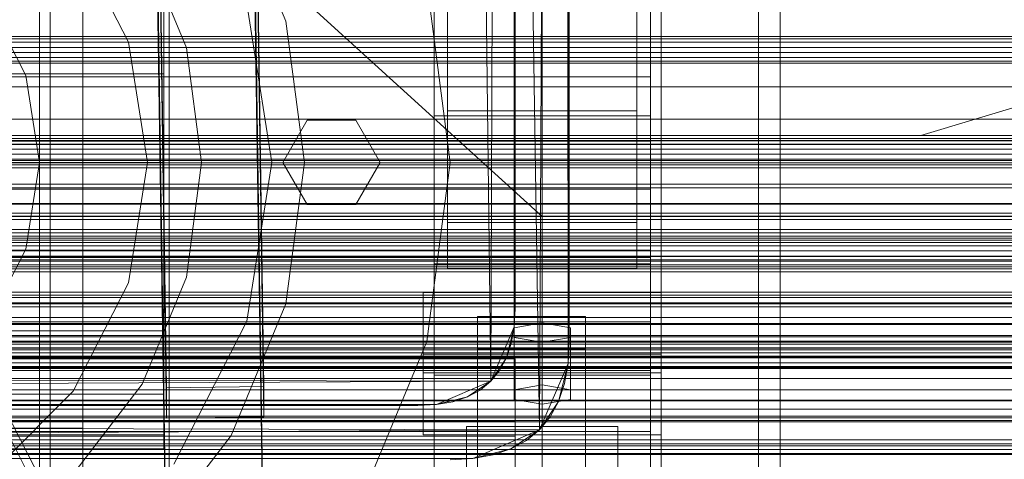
# Model space of a CAD drawing. Header units: millimetres. Extents: x -4395 to 65662, y -65530 to 6847.
# Tile 307 of 656: x 333 to 515, y -34305 to -34224. Entities that reach past the tile are written whole.
import ezdxf

# ---------------------------------------------------------------- set-up
doc = ezdxf.new("R2010")
doc.units = ezdxf.units.MM
for name, color, linetype, lineweight in [('COTAS_O', 1, 'Continuous', 0), ('COTAS_P', 1, 'Continuous', 0), ('frontal_briquetadora', 7, 'Continuous', 0), ('frontal_C01', 7, 'Continuous', 0), ('frontal_C02', 7, 'Continuous', 0), ('frontal_C03', 7, 'Continuous', 0), ('frontal_mezcladora', 7, 'Continuous', 0), ('frontal_secador', 7, 'Continuous', 0)]:
    doc.layers.add(name, color=color, linetype=linetype, lineweight=lineweight)
doc.dimstyles.new('R19_100', dxfattribs={"dimtxt": 250, "dimasz": 150, "dimexe": 150, "dimexo": 80, "dimgap": 100, "dimtad": 1, "dimtih": 1, "dimtoh": 1, "dimdsep": 46, "dimcen": 0.09, "dimadec": 0, "dimazin": 0, "dimtfac": 1, "dimtdec": 4, "dimtofl": 0, "dimtmove": 0, "dimatfit": 3, "dimfxl": 1, "dimtolj": 1, "dimtzin": 0, "dimarcsym": 0})

# ---------------------------------------------------------------- blocks, each defined once
blk = doc.blocks.new('DIM_R33_43')
at = {"layer": 'COTAS_O'}
for p, q in [((-1725, -33700), (-1575, -33655)), ((1725, -33700), (1575, -33655)), ((-1725, -34400), (-1725, -33700)), ((-1725, -33700), (1725, -33700)), ((-1725, -33700), (-1575, -33745)), ((1725, -33700), (1575, -33745)), ((1725, -34400), (1725, -33700))]:
    blk.add_line(p, q, dxfattribs=at)
blk.add_text('3450 O', height=250, dxfattribs=at).set_placement((0, -33600))
blk = doc.blocks.new('DIM_R33_44')
at = {"layer": 'COTAS_P'}
for p, q in [((-150, -32200), (550, -32200)), ((550, -32200), (505, -32350)), ((550, -34800), (550, -32200)), ((550, -32200), (595, -32350)), ((550, -34800), (505, -34650)), ((550, -34800), (595, -34650)), ((-150, -34800), (550, -34800))]:
    blk.add_line(p, q, dxfattribs=at)
blk.add_text('2600 P', height=250, rotation=90, dxfattribs=at).set_placement((450, -33500))
blk = doc.blocks.new('DIM_R33_47')
at = {"layer": 'COTAS_O'}
for p, q in [((-650, -34200), (-500, -34155)), ((650, -34200), (500, -34155)), ((-650, -34900), (-650, -34200)), ((-650, -34200), (650, -34200)), ((-650, -34200), (-500, -34245)), ((650, -34200), (500, -34245)), ((650, -34900), (650, -34200))]:
    blk.add_line(p, q, dxfattribs=at)
blk.add_text('1300 O', height=250, dxfattribs=at).set_placement((0, -34100))

msp = doc.modelspace()

# ---------------------------------------------------------------- linework, layer by layer
at = {"layer": 'frontal_briquetadora'}
for p, q in [((430, -34260), (430, -33820)), ((430, -34680), (430, -33820)), ((210, -34060), (430, -34260)), ((210, -34060), (430, -34490)), ((210, -34060), (430, -34496)), ((430, -34060), (430, -34490)), ((430, -34260), (430, -34060)), ((430, -34060), (430, -34496)), ((430, -34060), (430, -34305)), ((430, -34236.709), (430, -34218.263)), ((452, -34236.709), (452, -34218.263)), ((452, -34238.153), (452, -34221.304)), ((430, -34255.714), (430, -34236.709)), ((452, -34255.714), (452, -34236.709)), ((452, -34256.258), (452, -34238.153)), ((430, -34275), (430, -34255.714)), ((452, -34275), (452, -34255.714)), ((452, -34275), (452, -34256.258)), ((210, -34260), (430, -34260)), ((430, -34260), (430, -34305)), ((430, -34680), (430, -34260)), ((430, -34496), (430, -34260)), ((452, -34267.964), (452, -34266.226)), ((452, -34271.095), (452, -34267.964)), ((750, -34270.216), (200, -34270.216)), ((452, -34275), (452, -34271.095)), ((750, -34275), (200, -34275)), ((210, -34275), (452, -34275)), ((452, -34275), (430, -34275)), ((430, -34275), (430, -34294.286)), ((452, -34275), (452, -34278.905)), ((452, -34275), (452, -34293.742)), ((452, -34275), (452, -34294.286)), ((452, -34278.905), (452, -34282.036)), ((750, -34279.784), (200, -34279.784)), ((452, -34282.036), (452, -34283.774)), ((452, -34293.742), (452, -34311.847)), ((430, -34294.286), (430, -34313.291)), ((452, -34294.286), (452, -34313.291))]:
    msp.add_line(p, q, dxfattribs=at)
at = {"layer": 'frontal_C01'}
for p, q in [((410, -34241.377), (410, -33902.673)), ((450, -33902.673), (450, -34241.377)), ((410, -34289.344), (410, -33950.64)), ((450, -34289.344), (450, -33950.64)), ((410, -34306.67), (410, -33967.966)), ((450, -33967.966), (450, -34306.67)), ((412.5, -34261.127), (412.5, -33982.919)), ((447.5, -33982.919), (447.5, -34261.127)), ((412.5, -34269.595), (412.5, -33991.386)), ((447.5, -34269.595), (447.5, -33991.386)), ((410, -34345.044), (410, -34006.339)), ((450, -34345.044), (450, -34006.339)), ((360.514, -34291.696), (357.646, -34097.321)), ((375.644, -34097.077), (378.512, -34291.452)), ((378.512, -34297.097), (375.644, -34102.722)), ((360.514, -34297.342), (357.646, -34102.966)), ((450, -34241.377), (410, -34241.377)), ((410, -34241.377), (410, -34289.344)), ((410, -34580.082), (410, -34241.377)), ((450, -34289.344), (450, -34241.377)), ((450, -34241.377), (450, -34580.082)), ((-450, -34254.919), (450, -34254.919)), ((450, -34254.919), (450, -34266.209)), ((450, -34254.919), (450, -34288.496)), ((447.5, -34261.127), (412.5, -34261.127)), ((412.5, -34261.127), (412.5, -34269.595)), ((447.5, -34269.595), (447.5, -34261.127)), ((450, -34266.209), (-450, -34266.209)), ((450, -34299.786), (450, -34266.209)), ((412.5, -34269.595), (447.5, -34269.595)), ((-425, -34286.334), (425, -34286.334)), ((425, -34286.334), (425, -34300.673)), ((425, -34286.334), (425, -34297.846)), ((450, -34288.496), (-450, -34288.496)), ((450, -34299.786), (450, -34288.496)), ((410, -34289.344), (450, -34289.344)), ((410, -34628.049), (410, -34289.344)), ((450, -34628.049), (450, -34289.344)), ((378.512, -34291.452), (360.514, -34291.696)), ((360.514, -34291.696), (360.514, -34297.342)), ((378.512, -34297.097), (378.512, -34291.452)), ((360.514, -34297.342), (378.512, -34297.097)), ((425, -34297.846), (-425, -34297.846)), ((416, -34307.331), (416, -34298.863)), ((416, -34298.863), (444, -34298.863)), ((416, -34389.88), (416, -34298.863)), ((425, -34312.185), (425, -34297.846)), ((444, -34298.863), (444, -34307.331)), ((444, -34298.863), (444, -34389.88)), ((-450, -34299.786), (450, -34299.786)), ((425, -34300.673), (-425, -34300.673)), ((425, -34312.185), (425, -34300.673))]:
    msp.add_line(p, q, dxfattribs=at)
at = {"layer": 'frontal_C02'}
for p, q in [((410, -34268.769), (410, -33911.107)), ((450, -34268.769), (450, -33911.107)), ((470, -35988), (470, -34033.402)), ((474, -35988), (474, -34033.402)), ((410, -34402.112), (410, -34044.45)), ((450, -34044.45), (450, -34402.112)), ((412.5, -34240.435), (412.5, -34059.07)), ((447.5, -34059.07), (447.5, -34240.435)), ((412.5, -34249.376), (412.5, -34068.012)), ((447.5, -34249.376), (447.5, -34068.012)), ((410, -34440.294), (410, -34082.632)), ((450, -34440.294), (450, -34082.632)), ((360.514, -34325.376), (357.646, -34131.971)), ((375.644, -34131.727), (378.512, -34325.132)), ((360.514, -34331.337), (357.646, -34137.932)), ((378.512, -34331.094), (375.644, -34137.689)), ((410, -34221.042), (410, -34268.769)), ((410, -34578.704), (410, -34221.042)), ((450, -34268.769), (450, -34221.042)), ((450, -34221.042), (450, -34578.704)), ((-450, -34234.172), (450, -34234.172)), ((450, -34234.172), (450, -34246.094)), ((450, -34234.172), (450, -34267.581)), ((447.5, -34240.435), (412.5, -34240.435)), ((412.5, -34240.435), (412.5, -34249.376)), ((447.5, -34249.376), (447.5, -34240.435)), ((450, -34246.094), (-450, -34246.094)), ((450, -34279.503), (450, -34246.094)), ((412.5, -34249.376), (447.5, -34249.376)), ((450, -34267.581), (-450, -34267.581)), ((450, -34279.503), (450, -34267.581)), ((410, -34268.769), (450, -34268.769)), ((410, -34626.431), (410, -34268.769)), ((450, -34626.431), (450, -34268.769)), ((408, -34288.94), (408, -34274.037)), ((408, -34274.037), (452, -34274.037)), ((408, -34285.492), (408, -34274.037)), ((452, -34274.037), (452, -34288.94)), ((452, -34274.037), (452, -34285.492)), ((-450, -34279.503), (450, -34279.503)), ((418, -34284.469), (418, -34278.508)), ((418, -34278.508), (438, -34278.508)), ((418, -34422.539), (418, -34278.508)), ((438, -34278.508), (438, -34284.469)), ((438, -34278.508), (438, -34422.539)), ((430, -34279.7), (424.804, -34280.595)), ((424.804, -34280.595), (424.804, -34282.383)), ((424.804, -34292.049), (424.804, -34280.595)), ((435.196, -34280.595), (430, -34279.7)), ((430, -34291.155), (430, -34279.7)), ((435.196, -34282.383), (435.196, -34280.595)), ((435.196, -34292.049), (435.196, -34280.595)), ((424.804, -34282.383), (430, -34283.277)), ((424.804, -34293.838), (424.804, -34282.383)), ((430, -34283.277), (435.196, -34282.383)), ((435.196, -34293.838), (435.196, -34282.383)), ((438, -34284.469), (418, -34284.469)), ((418, -34284.469), (418, -34428.5)), ((430, -34283.277), (430, -34294.732)), ((438, -34428.5), (438, -34284.469)), ((452, -34285.492), (408, -34285.492)), ((408, -34285.492), (408, -34300.395)), ((452, -34300.395), (452, -34285.492)), ((452, -34288.94), (408, -34288.94)), ((408, -34288.94), (408, -34300.395)), ((452, -34300.395), (452, -34288.94)), ((424.804, -34292.049), (430, -34291.155)), ((424.804, -34293.838), (424.804, -34292.049)), ((430, -34291.155), (435.196, -34292.049)), ((435.196, -34292.049), (435.196, -34293.838)), ((430, -34294.732), (424.804, -34293.838)), ((435.196, -34293.838), (430, -34294.732)), ((408, -34300.395), (452, -34300.395))]:
    msp.add_line(p, q, dxfattribs=at)
at = {"layer": 'frontal_C03'}
for p, q in [((1270, -34226.718), (-1230, -34226.718)), ((1270, -34227.104), (-1230, -34227.104)), ((1270, -34227.77), (-1230, -34227.77)), ((-1230, -34228.702), (1270, -34228.702)), ((1270, -34229.644), (-1230, -34229.644)), ((1270, -34230.576), (-1230, -34230.576)), ((1270, -34231.242), (-1230, -34231.242)), ((1270, -34231.628), (-1230, -34231.628)), ((1270, -34245.559), (-1230, -34245.559)), ((1270, -34245.945), (-1230, -34245.945)), ((1270, -34246.611), (-1230, -34246.611)), ((-1230, -34247.543), (1270, -34247.543)), ((1270, -34248.485), (-1230, -34248.485)), ((1270, -34249.417), (-1230, -34249.417)), ((1270, -34250.083), (-1230, -34250.083)), ((1270, -34250.469), (-1230, -34250.469)), ((1270, -34264.4), (-1230, -34264.4)), ((1270, -34264.786), (-1230, -34264.786)), ((1270, -34265.452), (-1230, -34265.452)), ((-1230, -34266.384), (1270, -34266.384)), ((1270, -34267.326), (-1230, -34267.326)), ((1270, -34268.258), (-1230, -34268.258)), ((1270, -34268.924), (-1230, -34268.924)), ((1270, -34269.31), (-1230, -34269.31)), ((1270, -34283.241), (-1230, -34283.241)), ((1270, -34283.627), (-1230, -34283.627)), ((1270, -34284.293), (-1230, -34284.293)), ((-1230, -34285.225), (1270, -34285.225)), ((1270, -34286.167), (-1230, -34286.167)), ((1270, -34287.099), (-1230, -34287.099)), ((1270, -34287.765), (-1230, -34287.765)), ((1270, -34288.151), (-1230, -34288.151)), ((1270, -34302.081), (-1230, -34302.081)), ((1270, -34302.468), (-1230, -34302.468)), ((1270, -34303.134), (-1230, -34303.134)), ((-1230, -34304.066), (1270, -34304.066))]:
    msp.add_line(p, q, dxfattribs=at)
at = {"layer": 'frontal_mezcladora'}
for p, q in [((339, -34456.719), (339, -34036.719)), ((361, -34036.719), (361, -34456.719)), ((339, -34483.281), (339, -34063.281)), ((361, -34483.281), (361, -34063.281)), ((337, -34076.07), (337, -34509.163)), ((337, -34526.414), (337, -34093.321)), ((345, -34250), (345, -34200.824)), ((372.469, -34199.5), (382.559, -34223.859)), ((343.249, -34207.679), (353.476, -34227.751)), ((356.014, -34209), (364.206, -34228.777)), ((408.639, -34216.871), (413, -34250)), ((327.069, -34219.435), (334.455, -34233.931)), ((360, -34233.622), (360, -34218.847)), ((375.35, -34220.643), (380, -34250)), ((382.559, -34223.859), (386, -34250)), ((353.476, -34227.751), (357, -34250)), ((364.206, -34228.777), (367, -34250)), ((260, -34233.622), (360, -34233.622)), ((334.455, -34233.931), (337, -34250)), ((360, -34250), (360, -34233.622)), ((382, -34250), (386.5, -34242.206)), ((386.5, -34242.206), (395.5, -34242.206)), ((395.5, -34242.206), (400, -34250)), ((360, -34250), (260, -34250)), ((345, -34250), (280, -34250)), ((337, -34250), (334.455, -34266.069)), ((345, -34250), (345, -34299.176)), ((357, -34250), (353.476, -34272.249)), ((360, -34250), (360, -34266.378)), ((367, -34250), (364.206, -34271.223)), ((380, -34250), (375.35, -34279.357)), ((386.5, -34257.794), (382, -34250)), ((386, -34250), (382.559, -34276.141)), ((400, -34250), (395.5, -34257.794)), ((413, -34250), (408.639, -34283.129)), ((395.5, -34257.794), (386.5, -34257.794)), ((260, -34266.378), (360, -34266.378)), ((334.455, -34266.069), (327.069, -34280.565)), ((360, -34266.378), (360, -34281.153)), ((353.476, -34272.249), (343.249, -34292.321)), ((364.206, -34271.223), (356.014, -34291)), ((382.559, -34276.141), (372.469, -34300.5)), ((375.35, -34279.357), (361.857, -34305.84)), ((260, -34281.153), (360, -34281.153)), ((360, -34281.153), (360, -34292.878)), ((408.639, -34283.129), (395.851, -34314)), ((343.249, -34292.321), (327.321, -34308.249)), ((356.014, -34291), (342.983, -34307.983)), ((260, -34292.878), (360, -34292.878)), ((360, -34292.878), (360, -34300.406)), ((280, -34299.176), (345, -34299.176)), ((345, -34299.176), (345, -34345)), ((260, -34300.406), (360, -34300.406)), ((372.469, -34300.5), (356.418, -34321.418)), ((360, -34300.406), (360, -34303)), ((260, -34303), (360, -34303))]:
    msp.add_line(p, q, dxfattribs=at)
at = {"layer": 'frontal_secador'}
for p, q in [((429.5, -34299.5), (413, -33215)), ((420.5, -34290.5), (407, -33225)), ((429.5, -34299.5), (434.12, -33229.08)), ((434.78, -34287.18), (434.12, -33229.08)), ((420.5, -34290.5), (424.28, -33236.52)), ((424.82, -34280.42), (424.28, -33236.52)), ((434.78, -34287.18), (435, -33237)), ((435, -33237), (435, -34283)), ((424.82, -34280.42), (425, -33243)), ((425, -33243), (425, -34277)), ((-1250, -34236), (1250, -34236)), ((-1250, -34242), (1250, -34242)), ((-1250, -34245), (1250, -34245)), ((1250, -34246), (-1250, -34246)), ((-1250, -34246.659), (1250, -34246.659)), ((1250, -34249.659), (-1250, -34249.659)), ((-1250, -34251), (1250, -34251)), ((1250, -34254), (-1250, -34254)), ((-1250, -34254.728), (1250, -34254.728)), ((-1250, -34257.588), (1250, -34257.588)), ((1250, -34257.611), (-1250, -34257.611)), ((1250, -34257.728), (-1250, -34257.728)), ((-1250, -34259.387), (1250, -34259.387)), ((1250, -34259.918), (-1250, -34259.918)), ((-1250, -34260), (1250, -34260)), ((1250, -34260.588), (-1250, -34260.588)), ((1250, -34262.387), (-1250, -34262.387)), ((1250, -34263), (-1250, -34263)), ((-1250, -34263.65), (1250, -34263.65)), ((1250, -34264), (-1250, -34264)), ((1250, -34267.382), (-1250, -34267.382)), ((-1250, -34268), (1250, -34268)), ((1250, -34269.689), (-1250, -34269.689)), ((1250, -34274), (-1250, -34274)), ((1250, -34274.545), (-1250, -34274.545)), ((1250, -34276), (-1250, -34276)), ((1250, -34276.144), (-1250, -34276.144)), ((1250, -34276.709), (-1250, -34276.709)), ((425, -34277), (424.82, -34280.42)), ((1250, -34278.686), (-1250, -34278.686)), ((1250, -34280), (-1250, -34280)), ((420.5, -34290.5), (424.82, -34280.42)), ((423.38, -34286.18), (424.82, -34280.42)), ((424.82, -34280.42), (424.28, -34283.48)), ((1320, -34282), (-1320, -34282)), ((1320, -34282.273), (-1320, -34282.273)), ((1320, -34283.072), (-1320, -34283.072)), ((1250, -34282), (-1250, -34282)), ((435, -34283), (434.78, -34287.18)), ((1320, -34284.343), (-1320, -34284.343)), ((1250, -34284.651), (-1250, -34284.651)), ((424.28, -34283.48), (423.38, -34286.18)), ((1320, -34286), (-1320, -34286)), ((1250, -34285.859), (-1250, -34285.859)), ((-1250, -34286), (1250, -34286)), ((420.5, -34290.5), (423.38, -34286.18)), ((423.38, -34286.18), (422.12, -34288.52)), ((1320, -34287.929), (-1320, -34287.929)), ((-422.12, -34288.52), (420.5, -34290.5)), ((422.12, -34288.52), (420.5, -34290.5)), ((429.5, -34299.5), (434.78, -34287.18)), ((433.02, -34294.22), (434.78, -34287.18)), ((434.78, -34287.18), (434.12, -34290.92)), ((-1320, -34290), (1320, -34290)), ((-1250, -34290), (1250, -34290)), ((-413.48, -34294.28), (420.5, -34290.5)), ((410.42, -34294.82), (420.5, -34290.5)), ((416.18, -34293.38), (420.5, -34290.5)), ((420.5, -34290.5), (418.52, -34292.12)), ((1320, -34292.071), (-1320, -34292.071)), ((418.52, -34292.12), (416.18, -34293.38)), ((434.12, -34290.92), (433.02, -34294.22)), ((1320, -34294), (-1320, -34294)), ((1250, -34294.141), (-1250, -34294.141)), ((410.42, -34294.82), (416.18, -34293.38)), ((416.18, -34293.38), (413.48, -34294.28)), ((1320, -34295.657), (-1320, -34295.657)), ((-413.48, -34294.28), (410.42, -34294.82)), ((-407, -34295), (410.42, -34294.82)), ((407, -34295), (-407, -34295)), ((410.42, -34294.82), (407, -34295)), ((413.48, -34294.28), (410.42, -34294.82)), ((429.5, -34299.5), (433.02, -34294.22)), ((433.02, -34294.22), (431.48, -34297.08)), ((1320, -34296.928), (-1320, -34296.928)), ((1320, -34297.727), (-1320, -34297.727)), ((1250, -34297.285), (-1250, -34297.285)), ((-431.48, -34297.08), (429.5, -34299.5)), ((431.48, -34297.08), (429.5, -34299.5)), ((1320, -34298), (-1320, -34298)), ((1250, -34298), (-1250, -34298)), ((-420.92, -34304.12), (429.5, -34299.5)), ((417.18, -34304.78), (429.5, -34299.5)), ((424.22, -34303.02), (429.5, -34299.5)), ((429.5, -34299.5), (427.08, -34301.48)), ((1250, -34301.314), (-1250, -34301.314)), ((417.18, -34304.78), (424.22, -34303.02)), ((424.22, -34303.02), (420.92, -34304.12)), ((427.08, -34301.48), (424.22, -34303.02)), ((1250, -34303.856), (-1250, -34303.856)), ((-420.92, -34304.12), (417.18, -34304.78)), ((-413, -34305), (417.18, -34304.78)), ((417.18, -34304.78), (413, -34305)), ((420.92, -34304.12), (417.18, -34304.78))]:
    msp.add_line(p, q, dxfattribs=at)

# ---------------------------------------------------------------- dimensions: what is measured, and where the dimension line sits
at = {"layer": 'COTAS_O'}
for p1, p2, picture, middle in [((-1725, -34400), (1725, -34400), 'DIM_R33_43', (0, -33700)), ((-650, -34900), (650, -34900), 'DIM_R33_47', (0, -34200))]:
    dim = msp.add_aligned_dim(p1=p1, p2=p2, distance=700, text='<> O', dimstyle='R19_100', dxfattribs=at)
    dim.commit()
    dim.dimension.update_dxf_attribs({"geometry": picture, "text_midpoint": middle})
at = {"layer": 'COTAS_P'}
dim = msp.add_aligned_dim(p1=(-150, -34800), p2=(-150, -32200), distance=-700, text='<> P', dimstyle='R19_100', dxfattribs=at)
dim.commit()
dim.dimension.update_dxf_attribs({"geometry": 'DIM_R33_44', "text_midpoint": (550, -33500)})

doc.saveas('drawing.dxf')
